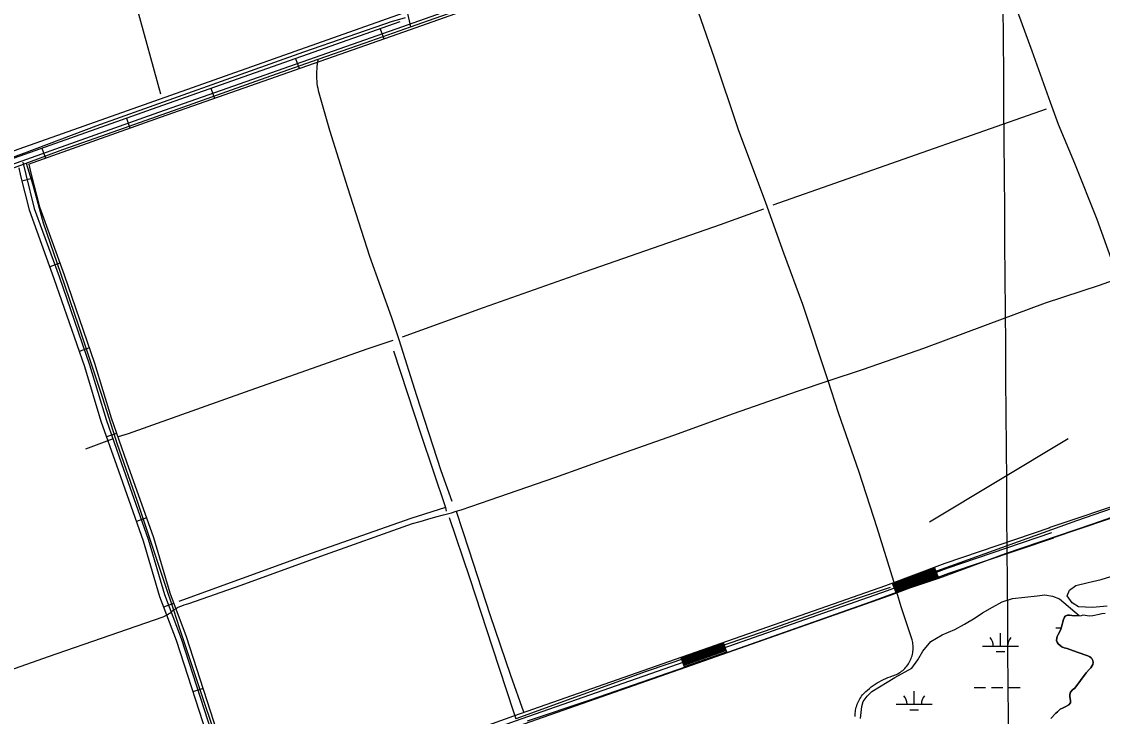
# Model space of a CAD drawing. Extents: x 3535183 to 3573198, y 534952 to 560562.
# Drawn here: x 3541801 to 3544813, y 554225 to 556160 of the extents above; entities that cross this region are included whole.
import ezdxf

# ---------------------------------------------------------------- set-up
doc = ezdxf.new("R2010")
doc.units = 0
for name, color, linetype in [('V-DTCH-CNTR', 7, 'Continuous'), ('V-GRID-MAJR', 7, 'Continuous'), ('V-ROAD-CNTR', 7, 'Continuous'), ('V-SITE-VEGE', 7, 'Continuous'), ('V-TOPO-BNDY', 7, 'Continuous'), ('V-TOPO-SHOR', 7, 'Continuous'), ('V-WETL-SWMP', 7, 'Continuous')]:
    doc.layers.add(name, color=color, linetype=linetype)

msp = doc.modelspace()

# ---------------------------------------------------------------- linework, layer by layer
at = {"layer": 'V-DTCH-CNTR'}
for points in [[(3542618.556, 557404.098), (3542672.574, 557166.8), (3542713.679, 556962.659), (3542751.866, 556794.459), (3542760.0810000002, 556756.246), (3542792.904, 556603.518), (3542830.6750000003, 556428.033), (3542874.677, 556191.593), (3542884.2630000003, 556145.8740000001)], [(3542040.395, 555847.382), (3542237.105, 555917.121), (3542495.1410000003, 556009.477), (3542627.176, 556055.3910000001), (3542758.186, 556100.951), (3542884.2630000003, 556145.8740000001), (3542934.454, 556163.757), (3543173.416, 556247.823), (3543414.179, 556335.539), (3543628.164, 556409.464), (3543879.847, 556498.148), (3544087.123, 556570.523), (3544120.631, 556582.223), (3544350.469, 556670.338), (3544621.264, 556759.576), (3544823.4390000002, 556828.886), (3545073.272, 556923.022), (3545117.114, 556939.091), (3545278.625, 556993.7170000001), (3545483.511, 557066.683), (3545713.3910000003, 557147.061), (3545961.438, 557234.816)], [(3542019.065, 556622.448), (3542067.879, 556423.808), (3542121.836, 556198.8), (3542188.156, 555958.834)], [(3544256.495, 554353.028), (3544259.555, 554355.748), (3544262.475, 554358.615), (3544265.25, 554361.626), (3544267.872, 554364.769), (3544270.333, 554368.04), (3544272.629, 554371.427), (3544274.755, 554374.927), (3544276.7, 554378.528), (3544278.466, 554382.22), (3544280.0470000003, 554385.997), (3544281.435, 554389.8470000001), (3544282.631, 554393.763), (3544283.631, 554397.732), (3544284.432, 554401.746), (3544285.032, 554405.795), (3544285.429, 554409.868), (3544285.6240000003, 554413.958), (3544285.613, 554418.05), (3544285.4, 554422.14), (3544284.985, 554426.211), (3544284.366, 554430.258), (3544283.5470000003, 554434.268), (3544282.5270000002, 554438.233), (3544252.475, 554529.56), (3544240.529, 554570.434), (3544231.6240000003, 554600.908), (3544185.339, 554750.408), (3544135.3880000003, 554904.897), (3544077.188, 555070.264), (3544048.881, 555159.438), (3543977.778, 555371.959), (3543925.608, 555515.512), (3543875.274, 555655.89), (3543798.673, 555858.939), (3543732.102, 556058.852), (3543642.937, 556315.5430000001)], [(3544548.292, 556264.535), (3544616.537, 556078.937), (3544667.739, 555936.441), (3544689.88, 555874.725), (3544735.45, 555766.3), (3544797.636, 555609.767), (3544840.998, 555488.144)], [(3542627.176, 556055.3910000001), (3542625.859, 556048.764), (3542624.761, 556042.096), (3542623.889, 556035.393), (3542623.237, 556028.667), (3542622.809, 556021.9230000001), (3542622.607, 556015.166), (3542622.627, 556008.408), (3542622.873, 556001.654), (3542623.344, 555994.914), (3542624.036, 555988.1900000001), (3542624.952, 555981.495), (3542626.088, 555974.833), (3542627.448, 555968.214), (3542629.025, 555961.644), (3542659.145, 555857.575), (3542708.666, 555698.533), (3542770.64, 555507.242), (3542831.603, 555335.9720000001), (3542851.9420000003, 555275.089), (3542901.446, 555119.232), (3542969.431, 554909.769), (3542999.455, 554824.357)], [(3539272.1083364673, 554844.414360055), (3539351.029, 554872.944), (3539529.7290000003, 554936.993), (3539553.0640000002, 554945.6410000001), (3539577.077, 554954.542), (3539632.713, 554976.626), (3539770.255, 555024.115), (3539933.0870000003, 555088.526), (3540109.078, 555151.199), (3540299.994, 555219.852), (3540488.191, 555288.036), (3540633.8680000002, 555340.561), (3540790.861, 555395.417), (3540976.801, 555462.229), (3541169.534, 555529.987), (3541349.134, 555595.855), (3541533.705, 555664.018), (3541740.451, 555739.11), (3541813.362, 555766.343), (3541915.518, 555804.4990000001), (3542040.395, 555847.382)], [(3541813.362, 555766.343), (3541832.298, 555706.154), (3541860.5640000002, 555600.233), (3541908.9790000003, 555459.9720000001), (3541959.247, 555312.469), (3542026.143, 555112.0210000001)], [(3544048.881, 555159.438), (3544147.66, 555192.206), (3544315.123, 555250.812), (3544487.56, 555314.443), (3544654.5500000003, 555376.682), (3544804.781, 555426.559), (3544853.802, 555443.523)], [(3543210.772, 554211.98), (3543385.231, 554270.547), (3543578.566, 554337.469), (3543771.897, 554404.845), (3543990.644, 554481.446), (3544167.177, 554544.188), (3544240.529, 554570.434), (3544356.716, 554609.679), (3544543.221, 554678.384), (3544786.0300000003, 554761.473), (3545016.575, 554841.7710000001), (3545025.656, 554845.162), (3545215.33, 554915.995), (3545420.009, 554987.066), (3545711.369, 555088.137), (3545960.963, 555177.627), (3546211.485, 555263.9400000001), (3546298.629, 555292.577), (3546344.92, 555308.729)], [(3542047.997, 554451.105), (3542194.896, 554501.828), (3542198.955, 554503.5700000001), (3542202.918, 554505.528), (3542206.773, 554507.693), (3542210.504, 554510.063), (3542214.1, 554512.625), (3542217.5530000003, 554515.375), (3542220.85, 554518.304), (3542223.984, 554521.398), (3542229.7490000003, 554524.671), (3542235.6410000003, 554527.712), (3542241.648, 554530.52), (3542247.757, 554533.0920000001), (3542253.965, 554535.425), (3542260.256, 554537.512), (3542266.627, 554539.349), (3542412.762, 554590.117), (3542635.12, 554671.281), (3542890.166, 554761.709), (3542911.735, 554768.193), (3542933.3740000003, 554774.4450000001), (3542955.079, 554780.47), (3542976.843, 554786.262), (3542998.671, 554791.8200000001), (3543012.23, 554796.17), (3543025.915, 554800.561), (3543053.076, 554809.556), (3543080.1520000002, 554818.801), (3543107.143, 554828.297), (3543286.865, 554890.147), (3543452.049, 554949.649), (3543618.602, 555008.2490000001), (3543784.693, 555068.665), (3543963.504, 555130.51), (3544048.881, 555159.438)], [(3542026.143, 555112.0210000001), (3542067.3140000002, 554983.431), (3542122.278, 554827.605), (3542199.025, 554596.337), (3542223.984, 554521.398), (3542241.093, 554470.026), (3542291.478, 554319.638), (3542346.4990000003, 554152.887)], [(3543012.23, 554796.17), (3543046.8850000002, 554688.5970000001), (3543106.008, 554508.408), (3543163.256, 554339.575), (3543199.702, 554237.013)], [(3540733.708, 553991.7220000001), (3540769.13, 554004.346), (3540775.808, 554006.726), (3540870.79, 554040.573), (3541057.199, 554105.12), (3541292.914, 554188.9940000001), (3541472.048, 554248.297), (3541543.528, 554274.553), (3541704.1380000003, 554331.696), (3541876.0700000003, 554391.174), (3542047.997, 554451.105)], [(3544124.227, 554224.696), (3544124.1720000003, 554228.9990000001), (3544124.327, 554233.302), (3544124.6920000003, 554237.591), (3544125.2630000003, 554241.857), (3544126.045, 554246.09), (3544127.031, 554250.28), (3544128.218, 554254.417), (3544129.609, 554258.49), (3544131.194, 554262.492), (3544132.974, 554266.412), (3544134.9420000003, 554270.24), (3544137.092, 554273.9670000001), (3544139.4250000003, 554277.586), (3544141.93, 554281.086), (3544144.602, 554284.459), (3544147.437, 554287.701), (3544150.4250000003, 554290.7980000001), (3544153.56, 554293.747), (3544158.521, 554298.236), (3544163.63, 554302.553), (3544168.886, 554306.694), (3544174.2800000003, 554310.653), (3544179.805, 554314.4230000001), (3544185.458, 554318.001), (3544191.2290000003, 554321.386), (3544197.113, 554324.569), (3544203.1040000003, 554327.549), (3544209.1920000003, 554330.322), (3544215.373, 554332.886), (3544221.6380000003, 554335.235), (3544227.9790000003, 554337.367), (3544231.853, 554338.686), (3544235.659, 554340.1950000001), (3544239.384, 554341.893), (3544243.019, 554343.773), (3544246.558, 554345.831), (3544249.988, 554348.066), (3544253.302, 554350.466), (3544256.495, 554353.028)]]:
    msp.add_lwpolyline(points, dxfattribs=at)
at = {"layer": 'V-GRID-MAJR'}
msp.add_spline([(3544651.654, 540392.591), (3544607.59, 546451.528), (3544563.512, 552512.399), (3544519.434, 558573.285), (3544519.42, 558575.202)], degree=3, dxfattribs=at)
at = {"layer": 'V-ROAD-CNTR'}
for p, q in [((3542800.293361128, 556140.7626921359), (3542810.2413412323, 556112.4597487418)), ((3542564.438832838, 556057.863857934), (3542574.386812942, 556029.5619145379)), ((3542328.58330455, 555974.9660237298), (3542338.531284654, 555946.6630803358)), ((3542092.7797761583, 555891.7781901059), (3542102.817756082, 555863.5072466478)), ((3541857.1912473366, 555808.12635741), (3541867.22922726, 555779.8554139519)), ((3541830.4693007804, 555723.542526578), (3541801.375358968, 555716.224541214)), ((3541907.386146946, 555487.582998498), (3541879.1902033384, 555477.336018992)), ((3541989.7049823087, 555251.2824710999), (3541961.35403901, 555241.4734907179)), ((3542065.599830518, 555013.1849472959), (3542037.2808871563, 555003.2829670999)), ((3542148.869663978, 554777.540418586), (3542120.6007205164, 554767.4974386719)), ((3544344.3192730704, 554640.3836929), (3544354.9192518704, 554612.3187490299)), ((3544227.381506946, 554596.21878123), (3544237.9814857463, 554568.1538373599)), ((3542224.4895127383, 554539.7158942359), (3542196.4425688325, 554529.06891553)), ((3543756.0244496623, 554430.5221126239), (3543765.9474298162, 554402.211169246)), ((3543638.0636855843, 554389.1791953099), (3543647.9796657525, 554360.8652519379)), ((3542306.386348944, 554302.8013680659), (3542277.845406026, 554293.5583865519))]:
    msp.add_line(p, q, dxfattribs=at)
for points in [[(3541815.0923315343, 555777.260419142), (3542183.356595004, 555908.0221576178), (3542879.446202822, 556152.683668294), (3543634.8556920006, 556419.9531337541), (3544167.08962753, 556608.0917574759), (3544629.6957023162, 556772.1594293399)], [(3541820.1113214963, 555763.125447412), (3542188.35358501, 555893.879185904), (3542884.4351928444, 556138.5376965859), (3543639.857681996, 556405.812162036), (3544172.096617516, 556593.9517857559), (3544634.7096922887, 556758.022457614)], [(3541810.0733415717, 555791.395390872), (3542178.359604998, 555922.1651293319), (3542856.205249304, 556160.4146528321)], [(3539572.74381624, 554979.221015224), (3539829.100303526, 555072.018829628), (3540440.613080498, 555291.599390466), (3541010.8709399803, 555501.8199700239), (3541617.70472631, 555723.2325271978), (3541810.082341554, 555791.399390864)], [(3539269.2844231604, 554853.421266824), (3539834.187293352, 555057.9078578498), (3540445.74207024, 555277.503418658), (3541016.0359296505, 555487.7369981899), (3541622.780716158, 555709.1175554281), (3541815.0923315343, 555777.260419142)], [(3541804.626352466, 555768.5874364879), (3541812.283337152, 555734.350504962), (3541835.96928978, 555640.1816933), (3541905.025151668, 555450.1640733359), (3541990.135981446, 555204.1585653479), (3542036.21888928, 555051.7678701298), (3542078.9978037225, 554929.4211148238), (3542153.8306540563, 554718.7645361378), (3542199.23856324, 554563.9688457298), (3542245.5274706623, 554442.036089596), (3542341.259279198, 554146.4346808), (3542403.9351538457, 553952.7340682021), (3542422.0301176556, 553906.5941604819), (3542491.280979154, 553713.068547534), (3542567.8988259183, 553474.790024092), (3542657.0406476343, 553209.034555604), (3542714.4405328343, 553012.9599477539), (3542743.246475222, 552940.16709334), (3542718.5235246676, 552936.236101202), (3542645.091671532, 552900.5761725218), (3542335.86828998, 552767.2444391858), (3541908.7461442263, 552568.5328366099), (3541380.132201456, 552300.1663733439)], [(3541792.65437641, 555753.395466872), (3541797.6883663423, 555730.8835118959), (3541821.6093185, 555635.778702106), (3541890.887179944, 555445.150083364), (3541975.86400999, 555199.5335745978), (3542021.95391781, 555047.119879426), (3542064.850832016, 554924.4351247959), (3542139.5556826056, 554714.1395453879), (3542185.0085917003, 554559.18885529), (3542231.371498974, 554437.0600995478), (3542326.98830774, 554141.815690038), (3542390.391180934, 553945.8690819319)], [(3541821.1363194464, 555763.4894466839), (3541826.8783079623, 555737.8174980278), (3541850.32926106, 555644.5846844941), (3541919.163123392, 555455.178063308), (3542004.407952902, 555208.783556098), (3542050.48386075, 555056.415860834), (3542093.144775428, 554934.407104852), (3542168.1056255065, 554723.3895268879), (3542213.46853478, 554568.74883617), (3542259.6834423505, 554447.012079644), (3542355.5302506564, 554151.053671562), (3542417.917125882, 553958.248057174)], [(3544331.488298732, 554767.1094394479), (3544717.800526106, 554999.1859752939)], [(3544664.35863299, 554751.1364713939), (3544897.532166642, 554829.01331564), (3544968.01802567, 554844.7272842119)], [(3544673.862613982, 554722.682528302), (3544905.56815057, 554800.069373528), (3544974.5460126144, 554815.4453427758)], [(3542417.231127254, 553942.126089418), (3542676.419608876, 554032.4079088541), (3543177.4786067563, 554211.9925496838), (3543647.099667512, 554376.450220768), (3544214.467532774, 554575.3078230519), (3544380.337201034, 554637.952697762), (3544672.4536168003, 554736.776500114)], [(3542417.917125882, 553958.248057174), (3542671.4216188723, 554046.550880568), (3543172.469616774, 554226.131521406), (3543642.14067743, 554390.6071924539), (3544209.336543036, 554589.4037948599), (3544375.282211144, 554652.077669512), (3544667.6466264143, 554750.9854716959)], [(3542428.8501040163, 553930.2901130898), (3542681.41759888, 554018.26493714), (3543182.487596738, 554197.8535779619), (3543652.058657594, 554362.2932490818), (3544219.5985225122, 554561.211851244), (3544385.3921909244, 554623.827726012), (3544677.2606071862, 554722.567528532)], [(3544228.442504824, 554593.4127868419), (3544345.3802709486, 554637.5776985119)], [(3544229.502502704, 554590.606792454), (3544346.4402688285, 554634.7717041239)], [(3544230.5625005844, 554587.7997980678), (3544347.5002667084, 554631.964709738)], [(3544231.6224984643, 554584.99380368), (3544348.5602645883, 554629.15871535)], [(3544232.682496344, 554582.186809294), (3544349.6202624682, 554626.351720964)], [(3544233.742494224, 554579.379814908), (3544350.6802603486, 554623.544726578)], [(3544234.802492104, 554576.57382052), (3544351.7402582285, 554620.7387321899)], [(3544235.862489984, 554573.766826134), (3544352.8002561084, 554617.931737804)], [(3544236.9224878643, 554570.9608317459), (3544353.8602539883, 554615.1257434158)], [(3543639.0556836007, 554386.347200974), (3543643.1306754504, 554387.775198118), (3543757.018447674, 554427.692118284)], [(3543640.0476816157, 554383.516206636), (3543644.122673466, 554384.9432037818), (3543758.0104456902, 554424.8601239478)], [(3543641.039679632, 554380.685212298), (3543645.1146714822, 554382.1122094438), (3543759.002443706, 554422.0291296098)], [(3543642.03067765, 554377.8532179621), (3543646.107669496, 554379.281215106), (3543759.99544172, 554419.198135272)], [(3543643.022675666, 554375.022223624), (3543647.099667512, 554376.450220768), (3543760.9874397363, 554416.367140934)], [(3543644.0146736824, 554372.191229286), (3543648.0916655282, 554373.61922643), (3543761.9794377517, 554413.536146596)], [(3543645.0056717, 554369.3592349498), (3543649.084663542, 554370.7882320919), (3543762.9724357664, 554410.7051522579)], [(3543645.997669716, 554366.528240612), (3543650.0766615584, 554367.9572377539), (3543763.9644337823, 554407.8741579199)], [(3543646.9896677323, 554363.697246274), (3543651.0686595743, 554365.125243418), (3543764.956431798, 554405.042163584)]]:
    msp.add_lwpolyline(points, dxfattribs=at)
at = {"layer": 'V-SITE-VEGE'}
msp.add_lwpolyline([(3544826.355, 554531.915), (3544785.6350000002, 554528.419), (3544746.862, 554529.533), (3544728.401, 554541.2660000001), (3544715.163, 554560.253), (3544720.994, 554576.051), (3544739.323, 554589.287), (3544773.451, 554597.348), (3544809.545, 554606.077), (3544836.443, 554614.101)], dxfattribs=at)
at = {"layer": 'V-TOPO-BNDY'}
msp.add_line((3539271.6167038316, 554913.395332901), (3549728.9335605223, 558614.6041522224), dxfattribs=at)
at = {"layer": 'V-TOPO-SHOR'}
for p, q in [((3544656.7290000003, 555916.484), (3543894.363, 555648.88)), ((3542053.1950000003, 554997.1730000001), (3541979.262, 554969.335)), ((3542982.237, 554806.965), (3542983.866, 554796.613))]:
    msp.add_line(p, q, dxfattribs=at)
for points in [[(3542869.395, 556170.991), (3542853.65, 556166.45), (3542833.3540000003, 556160.5970000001), (3542586.677, 556075.132), (3542007.8850000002, 555869.261)], [(3542007.8850000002, 555869.261), (3541808.541, 555794.296), (3541597.705, 555718.823), (3541417.737, 555656.345), (3541265.1210000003, 555602.4230000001), (3541106.779, 555544.933), (3540860.233, 555454.225), (3540697.9250000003, 555394.944), (3540390.95, 555282.671), (3540188.495, 555210.339), (3539881.062, 555101.158), (3539805.626, 555076.412), (3539649.4960000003, 555018.493), (3539585.203, 554993.9890000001)], [(3543868.937, 555637.827), (3543748.198, 555594.593), (3543371.6010000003, 555462.948), (3543086.771, 555363.177), (3542861.106, 555281.233)], [(3542835.2120000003, 555272.453), (3542762.88, 555248.186), (3542423.545, 555127.655), (3542097.8370000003, 555012.201), (3542070.23, 555003.178)], [(3542837.085, 555243.562), (3542913.376, 555010.948), (3542982.237, 554806.965)], [(3545012.43, 554863.013), (3544740.9960000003, 554769.276), (3544415.7490000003, 554652.458), (3544249.034, 554593.345)], [(3542982.237, 554806.965), (3542885.4590000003, 554776.43), (3542592.001, 554672.973), (3542238.596, 554545.087)], [(3542992.6040000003, 554778.91), (3543049.236, 554611.6190000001), (3543113.506, 554415.349), (3543170.842, 554240.431), (3543178.438, 554218.026)], [(3544221.7770000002, 554584.104), (3544126.826, 554552.21), (3543872.8880000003, 554462.612), (3543541.253, 554349.401), (3543178.438, 554218.026)], [(3544701.228, 554481.194), (3544703.0100000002, 554488.487), (3544704.798, 554494.866), (3544707.495, 554501.25), (3544709.302, 554503.99), (3544716.111, 554507.212), (3544721.575, 554506.786)], [(3544721.575, 554506.786), (3544727.951, 554505.907), (3544735.239, 554504.58), (3544754.345, 554506.044), (3544759.342, 554507.89), (3544776.1950000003, 554504.791), (3544786.659, 554505.756), (3544803.929, 554509.942), (3544811.656, 554511.801), (3544820.756, 554512.303)], [(3544669.363, 554218.448), (3544682.938, 554233.535), (3544687.468, 554237.654), (3544695.168, 554244.5210000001), (3544703.342, 554248.203), (3544711.5130000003, 554251.886), (3544719.679, 554256.934), (3544724.199, 554262.873), (3544723.711, 554269.242), (3544722.296, 554278.792), (3544722.718, 554285.62), (3544724.045, 554292.452), (3544729.4760000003, 554298.398), (3544736.278, 554303.4400000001), (3544767.913, 554345.926), (3544777.418, 554355.985), (3544780.582, 554360.098), (3544783.744, 554364.665), (3544786.45, 554369.684), (3544787.33, 554375.151), (3544785.94, 554380.15), (3544783.632, 554386.509), (3544781.8030000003, 554388.319), (3544777.6920000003, 554391.029), (3544772.6750000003, 554393.277), (3544743.038, 554404.0480000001), (3544735.7430000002, 554406.741), (3544722.071, 554410.765), (3544714.776, 554413.458), (3544706.569, 554416.145), (3544699.7290000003, 554418.841), (3544695.162, 554422.003), (3544690.13, 554426.983), (3544686.921, 554431.518), (3544685.534, 554436.06), (3544685.952, 554442.89), (3544687.298, 554446.992), (3544689.997, 554452.921), (3544693.6040000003, 554459.768), (3544696.747, 554467.519), (3544699.447, 554473.905), (3544701.228, 554481.194)]]:
    msp.add_lwpolyline(points, dxfattribs=at)
at = {"layer": 'V-WETL-SWMP'}
for p, q in [((3544528.938686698, 554420.6283523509), (3544528.9386869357, 554456.6283521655)), ((3544683.5306867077, 554471.3703520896), (3544698.374983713, 554471.3703520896)), ((3544478.9386868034, 554420.6283523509), (3544578.938686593, 554420.6283523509)), ((3544516.938686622, 554405.1973524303), (3544540.938686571, 554405.1973524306)), ((3544455.530686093, 554305.1963529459), (3544487.5306860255, 554305.1963529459)), ((3544503.5306859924, 554305.1963529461), (3544535.5306859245, 554305.1963529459)), ((3544551.5306858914, 554305.1963529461), (3544583.5306858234, 554305.1963529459)), ((3544288.4666861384, 554258.7663531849), (3544288.466686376, 554294.7663529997)), ((3544238.466686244, 554258.7663531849), (3544338.466686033, 554258.7663531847)), ((3544276.466686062, 554243.3353532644), (3544300.4666860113, 554243.3353532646))]:
    msp.add_line(p, q, dxfattribs=at)
for points in [[(3544139.18, 554218.446), (3544142.647, 554252.14), (3544146.217, 554265.812), (3544157.059, 554281.34), (3544170.646, 554294.153), (3544234.159, 554332.708), (3544282.261, 554359.352), (3544298.5270000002, 554382.1900000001), (3544312.9620000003, 554406.839), (3544334.67, 554433.3470000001), (3544366.431, 554451.714), (3544401.852, 554466.46), (3544429.077, 554482.073), (3544458.113, 554499.5160000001), (3544478.9760000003, 554513.277), (3544507.111, 554528.895), (3544533.43, 554543.594), (3544562.508, 554552.845), (3544631.642, 554560.483), (3544652.561, 554563.322), (3544673.514, 554559.789), (3544693.575, 554552.611), (3544748.362, 554505.586), (3544735.239, 554504.58), (3544727.951, 554505.908), (3544721.575, 554506.785)], [(3544721.575, 554506.785), (3544716.112, 554507.212), (3544709.302, 554503.991), (3544707.4960000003, 554501.251), (3544704.799, 554494.866), (3544703.011, 554488.486), (3544701.2290000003, 554481.1950000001), (3544699.446, 554473.905), (3544696.748, 554467.52), (3544693.603, 554459.767), (3544689.997, 554452.922), (3544687.2970000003, 554446.992), (3544685.953, 554442.89), (3544685.534, 554436.061), (3544686.9220000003, 554431.517), (3544690.131, 554426.983), (3544695.163, 554422.003), (3544699.73, 554418.841), (3544706.5700000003, 554416.1460000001), (3544714.776, 554413.458), (3544722.071, 554410.765), (3544735.744, 554406.74), (3544743.039, 554404.047), (3544772.6750000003, 554393.278), (3544777.693, 554391.028), (3544781.8030000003, 554388.319), (3544783.632, 554386.508), (3544785.94, 554380.149), (3544787.3310000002, 554375.15), (3544786.45, 554369.685), (3544783.745, 554364.665), (3544780.583, 554360.098), (3544777.419, 554355.985), (3544767.914, 554345.925), (3544736.2770000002, 554303.439), (3544729.477, 554298.398), (3544724.046, 554292.453), (3544722.717, 554285.62), (3544722.2970000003, 554278.792), (3544723.711, 554269.242), (3544724.199, 554262.8740000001), (3544719.679, 554256.934), (3544711.5130000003, 554251.886), (3544703.341, 554248.204), (3544695.168, 554244.5210000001), (3544687.467, 554237.655), (3544682.938, 554233.536), (3544669.363, 554218.448)]]:
    msp.add_lwpolyline(points, dxfattribs=at)
for centre, radius, start, end in [((3544473.695750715, 554421.1031555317), 35.24628790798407, 359.22817994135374, 40.7718382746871), ((3544584.1816226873, 554421.1031555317), 35.246287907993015, 139.22817693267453, 180.77183526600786), ((3544233.2237501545, 554259.2411563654), 35.24628790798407, 359.22817994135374, 40.7718382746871), ((3544343.7096221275, 554259.2411563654), 35.246287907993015, 139.22817693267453, 180.77183526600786)]:
    msp.add_arc(centre, radius, start, end, dxfattribs=at)

doc.saveas('drawing.dxf')
